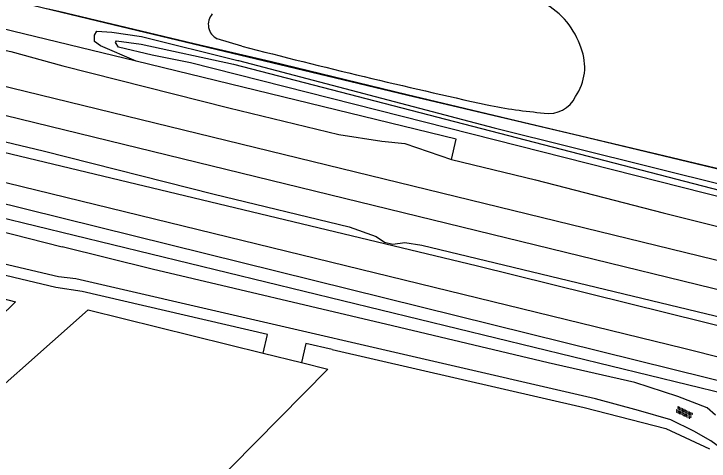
# Model space of a CAD drawing. Extents: x 128999 to 131010, y 395498 to 399007.
# Drawn here: x 129994.3 to 130083, y 397772.3 to 397829.4 of the extents above; entities that cross this region are included whole.
import ezdxf

# ---------------------------------------------------------------- set-up
doc = ezdxf.new("R2010")
doc.units = 0
for name, color, linetype in [('gg-afsc-hekwerk', 7, 'Continuous'), ('gg-aspt-spoorlijn', 7, 'Continuous'), ('gg-knt-onverhard', 7, 'Continuous'), ('gg-kntw-bovenkant insteek waterloop', 7, 'Continuous'), ('gt-grn-groengrens', 7, 'Continuous'), ('gt-symb-overige verharding', 7, 'Continuous'), ('gx-grn-maaiveld', 7, 'Continuous')]:
    doc.layers.add(name, color=color, linetype=linetype)

# ---------------------------------------------------------------- blocks, each defined once
blk = doc.blocks.new('gt0-OVH')
at = {"layer": 'gt-symb-overige verharding'}
for points in [[(-0.972, 0.298), (-0.967, 0.308), (-0.965, 0.319), (-0.966, 0.33), (-0.971, 0.34), (-0.978, 0.348), (-0.988, 0.353), (-0.999, 0.355), (-1.01, 0.354), (-1.02, 0.349), (-1.028, 0.342), (-1.033, 0.332), (-1.035, 0.321), (-1.034, 0.31), (-1.029, 0.3), (-1.022, 0.292), (-1.012, 0.287), (-1.001, 0.285), (-0.99, 0.286), (-0.98, 0.291)], [(-0.872, 0.106), (-0.867, 0.116), (-0.865, 0.126), (-0.866, 0.137), (-0.871, 0.147), (-0.878, 0.156), (-0.888, 0.161), (-0.899, 0.163), (-0.91, 0.162), (-0.92, 0.157), (-0.928, 0.15), (-0.933, 0.14), (-0.935, 0.129), (-0.934, 0.118), (-0.929, 0.108), (-0.922, 0.1), (-0.912, 0.095), (-0.901, 0.092), (-0.89, 0.094), (-0.88, 0.098)], [(-0.772, 0.298), (-0.767, 0.308), (-0.765, 0.319), (-0.766, 0.33), (-0.771, 0.34), (-0.778, 0.348), (-0.788, 0.353), (-0.799, 0.355), (-0.81, 0.354), (-0.82, 0.349), (-0.828, 0.342), (-0.833, 0.332), (-0.835, 0.321), (-0.834, 0.31), (-0.829, 0.3), (-0.822, 0.292), (-0.812, 0.287), (-0.801, 0.285), (-0.79, 0.286), (-0.78, 0.291)], [(-0.672, 0.106), (-0.667, 0.116), (-0.665, 0.126), (-0.666, 0.137), (-0.671, 0.147), (-0.678, 0.156), (-0.688, 0.161), (-0.699, 0.163), (-0.71, 0.162), (-0.72, 0.157), (-0.728, 0.15), (-0.733, 0.14), (-0.735, 0.129), (-0.734, 0.118), (-0.729, 0.108), (-0.722, 0.1), (-0.712, 0.095), (-0.701, 0.092), (-0.69, 0.094), (-0.68, 0.098)], [(-0.572, 0.298), (-0.567, 0.308), (-0.565, 0.319), (-0.566, 0.33), (-0.571, 0.34), (-0.578, 0.348), (-0.588, 0.353), (-0.599, 0.355), (-0.61, 0.354), (-0.62, 0.349), (-0.628, 0.342), (-0.633, 0.332), (-0.635, 0.321), (-0.634, 0.31), (-0.629, 0.3), (-0.622, 0.292), (-0.612, 0.287), (-0.601, 0.285), (-0.59, 0.286), (-0.58, 0.291)], [(-0.472, 0.106), (-0.467, 0.116), (-0.465, 0.126), (-0.466, 0.137), (-0.471, 0.147), (-0.478, 0.156), (-0.488, 0.161), (-0.499, 0.163), (-0.51, 0.162), (-0.52, 0.157), (-0.528, 0.15), (-0.533, 0.14), (-0.535, 0.129), (-0.534, 0.118), (-0.529, 0.108), (-0.522, 0.1), (-0.512, 0.095), (-0.501, 0.092), (-0.49, 0.094), (-0.48, 0.098)], [(-0.372, 0.298), (-0.367, 0.308), (-0.365, 0.319), (-0.366, 0.33), (-0.371, 0.34), (-0.378, 0.348), (-0.388, 0.353), (-0.399, 0.355), (-0.41, 0.354), (-0.42, 0.349), (-0.428, 0.342), (-0.433, 0.332), (-0.435, 0.321), (-0.434, 0.31), (-0.429, 0.3), (-0.422, 0.292), (-0.412, 0.287), (-0.401, 0.285), (-0.39, 0.286), (-0.38, 0.291)], [(-0.272, 0.106), (-0.267, 0.116), (-0.265, 0.126), (-0.266, 0.137), (-0.271, 0.147), (-0.278, 0.156), (-0.288, 0.161), (-0.299, 0.163), (-0.31, 0.162), (-0.32, 0.157), (-0.328, 0.15), (-0.333, 0.14), (-0.335, 0.129), (-0.334, 0.118), (-0.329, 0.108), (-0.322, 0.1), (-0.312, 0.095), (-0.301, 0.092), (-0.29, 0.094), (-0.28, 0.098)], [(-0.172, 0.298), (-0.167, 0.308), (-0.165, 0.319), (-0.166, 0.33), (-0.171, 0.34), (-0.178, 0.348), (-0.188, 0.353), (-0.199, 0.355), (-0.21, 0.354), (-0.22, 0.349), (-0.228, 0.342), (-0.233, 0.332), (-0.235, 0.321), (-0.234, 0.31), (-0.229, 0.3), (-0.222, 0.292), (-0.212, 0.287), (-0.201, 0.285), (-0.19, 0.286), (-0.18, 0.291)], [(-0.072, 0.106), (-0.067, 0.116), (-0.065, 0.126), (-0.066, 0.137), (-0.071, 0.147), (-0.078, 0.156), (-0.088, 0.161), (-0.099, 0.163), (-0.11, 0.162), (-0.12, 0.157), (-0.128, 0.15), (-0.133, 0.14), (-0.135, 0.129), (-0.134, 0.118), (-0.129, 0.108), (-0.122, 0.1), (-0.112, 0.095), (-0.101, 0.092), (-0.09, 0.094), (-0.08, 0.098)], [(0.028, 0.298), (0.033, 0.308), (0.035, 0.319), (0.034, 0.33), (0.029, 0.34), (0.022, 0.348), (0.012, 0.353), (0.001, 0.355), (-0.01, 0.354), (-0.02, 0.349), (-0.028, 0.342), (-0.033, 0.332), (-0.035, 0.321), (-0.034, 0.31), (-0.029, 0.3), (-0.022, 0.292), (-0.012, 0.287), (-0.001, 0.285), (0.01, 0.286), (0.02, 0.291)], [(0.128, 0.106), (0.133, 0.116), (0.135, 0.126), (0.134, 0.137), (0.129, 0.147), (0.122, 0.156), (0.112, 0.161), (0.101, 0.163), (0.09, 0.162), (0.08, 0.157), (0.072, 0.15), (0.067, 0.14), (0.065, 0.129), (0.066, 0.118), (0.071, 0.108), (0.078, 0.1), (0.088, 0.095), (0.099, 0.092), (0.11, 0.094), (0.12, 0.098)], [(0.228, 0.298), (0.233, 0.308), (0.235, 0.319), (0.234, 0.33), (0.229, 0.34), (0.222, 0.348), (0.212, 0.353), (0.201, 0.355), (0.19, 0.354), (0.18, 0.349), (0.172, 0.342), (0.167, 0.332), (0.165, 0.321), (0.166, 0.31), (0.171, 0.3), (0.178, 0.292), (0.188, 0.287), (0.199, 0.285), (0.21, 0.286), (0.22, 0.291)], [(0.328, 0.106), (0.333, 0.116), (0.335, 0.126), (0.334, 0.137), (0.329, 0.147), (0.322, 0.156), (0.312, 0.161), (0.301, 0.163), (0.29, 0.162), (0.28, 0.157), (0.272, 0.15), (0.267, 0.14), (0.265, 0.129), (0.266, 0.118), (0.271, 0.108), (0.278, 0.1), (0.288, 0.095), (0.299, 0.092), (0.31, 0.094), (0.32, 0.098)], [(0.428, 0.298), (0.433, 0.308), (0.435, 0.319), (0.434, 0.33), (0.429, 0.34), (0.422, 0.348), (0.412, 0.353), (0.401, 0.355), (0.39, 0.354), (0.38, 0.349), (0.372, 0.342), (0.367, 0.332), (0.365, 0.321), (0.366, 0.31), (0.371, 0.3), (0.378, 0.292), (0.388, 0.287), (0.399, 0.285), (0.41, 0.286), (0.42, 0.291)], [(0.528, 0.106), (0.533, 0.116), (0.535, 0.126), (0.534, 0.137), (0.529, 0.147), (0.522, 0.156), (0.512, 0.161), (0.501, 0.163), (0.49, 0.162), (0.48, 0.157), (0.472, 0.15), (0.467, 0.14), (0.465, 0.129), (0.466, 0.118), (0.471, 0.108), (0.478, 0.1), (0.488, 0.095), (0.499, 0.092), (0.51, 0.094), (0.52, 0.098)], [(0.628, 0.298), (0.633, 0.308), (0.635, 0.319), (0.634, 0.33), (0.629, 0.34), (0.622, 0.348), (0.612, 0.353), (0.601, 0.355), (0.59, 0.354), (0.58, 0.349), (0.572, 0.342), (0.567, 0.332), (0.565, 0.321), (0.566, 0.31), (0.571, 0.3), (0.578, 0.292), (0.588, 0.287), (0.599, 0.285), (0.61, 0.286), (0.62, 0.291)], [(0.728, 0.106), (0.733, 0.116), (0.735, 0.126), (0.734, 0.137), (0.729, 0.147), (0.722, 0.156), (0.712, 0.161), (0.701, 0.163), (0.69, 0.162), (0.68, 0.157), (0.672, 0.15), (0.667, 0.14), (0.665, 0.129), (0.666, 0.118), (0.671, 0.108), (0.678, 0.1), (0.688, 0.095), (0.699, 0.092), (0.71, 0.094), (0.72, 0.098)], [(0.828, 0.298), (0.833, 0.308), (0.835, 0.319), (0.834, 0.33), (0.829, 0.34), (0.822, 0.348), (0.812, 0.353), (0.801, 0.355), (0.79, 0.354), (0.78, 0.349), (0.772, 0.342), (0.767, 0.332), (0.765, 0.321), (0.766, 0.31), (0.771, 0.3), (0.778, 0.292), (0.788, 0.287), (0.799, 0.285), (0.81, 0.286), (0.82, 0.291)], [(0.928, 0.106), (0.933, 0.116), (0.935, 0.126), (0.934, 0.137), (0.929, 0.147), (0.922, 0.156), (0.912, 0.161), (0.901, 0.163), (0.89, 0.162), (0.88, 0.157), (0.872, 0.15), (0.867, 0.14), (0.865, 0.129), (0.866, 0.118), (0.871, 0.108), (0.878, 0.1), (0.888, 0.095), (0.899, 0.092), (0.91, 0.094), (0.92, 0.098)], [(1.028, 0.298), (1.033, 0.308), (1.035, 0.319), (1.034, 0.33), (1.029, 0.34), (1.022, 0.348), (1.012, 0.353), (1.001, 0.355), (0.99, 0.354), (0.98, 0.349), (0.972, 0.342), (0.967, 0.332), (0.965, 0.321), (0.966, 0.31), (0.971, 0.3), (0.978, 0.292), (0.988, 0.287), (0.999, 0.285), (1.01, 0.286), (1.02, 0.291)], [(-0.972, -0.142), (-0.967, -0.132), (-0.965, -0.121), (-0.966, -0.11), (-0.971, -0.1), (-0.978, -0.092), (-0.988, -0.087), (-0.999, -0.085), (-1.01, -0.086), (-1.02, -0.091), (-1.028, -0.098), (-1.033, -0.108), (-1.035, -0.119), (-1.034, -0.13), (-1.029, -0.14), (-1.022, -0.148), (-1.012, -0.153), (-1.001, -0.155), (-0.99, -0.154), (-0.98, -0.149)], [(-0.872, -0.334), (-0.867, -0.324), (-0.865, -0.314), (-0.866, -0.303), (-0.871, -0.293), (-0.878, -0.284), (-0.888, -0.279), (-0.899, -0.277), (-0.91, -0.278), (-0.92, -0.283), (-0.928, -0.29), (-0.933, -0.3), (-0.935, -0.311), (-0.934, -0.322), (-0.929, -0.332), (-0.922, -0.34), (-0.912, -0.345), (-0.901, -0.348), (-0.89, -0.346), (-0.88, -0.342)], [(-0.772, -0.142), (-0.767, -0.132), (-0.765, -0.121), (-0.766, -0.11), (-0.771, -0.1), (-0.778, -0.092), (-0.788, -0.087), (-0.799, -0.085), (-0.81, -0.086), (-0.82, -0.091), (-0.828, -0.098), (-0.833, -0.108), (-0.835, -0.119), (-0.834, -0.13), (-0.829, -0.14), (-0.822, -0.148), (-0.812, -0.153), (-0.801, -0.155), (-0.79, -0.154), (-0.78, -0.149)], [(-0.672, -0.334), (-0.667, -0.324), (-0.665, -0.314), (-0.666, -0.303), (-0.671, -0.293), (-0.678, -0.284), (-0.688, -0.279), (-0.699, -0.277), (-0.71, -0.278), (-0.72, -0.283), (-0.728, -0.29), (-0.733, -0.3), (-0.735, -0.311), (-0.734, -0.322), (-0.729, -0.332), (-0.722, -0.34), (-0.712, -0.345), (-0.701, -0.348), (-0.69, -0.346), (-0.68, -0.342)], [(-0.572, -0.142), (-0.567, -0.132), (-0.565, -0.121), (-0.566, -0.11), (-0.571, -0.1), (-0.578, -0.092), (-0.588, -0.087), (-0.599, -0.085), (-0.61, -0.086), (-0.62, -0.091), (-0.628, -0.098), (-0.633, -0.108), (-0.635, -0.119), (-0.634, -0.13), (-0.629, -0.14), (-0.622, -0.148), (-0.612, -0.153), (-0.601, -0.155), (-0.59, -0.154), (-0.58, -0.149)], [(-0.472, -0.334), (-0.467, -0.324), (-0.465, -0.314), (-0.466, -0.303), (-0.471, -0.293), (-0.478, -0.284), (-0.488, -0.279), (-0.499, -0.277), (-0.51, -0.278), (-0.52, -0.283), (-0.528, -0.29), (-0.533, -0.3), (-0.535, -0.311), (-0.534, -0.322), (-0.529, -0.332), (-0.522, -0.34), (-0.512, -0.345), (-0.501, -0.348), (-0.49, -0.346), (-0.48, -0.342)], [(-0.372, -0.142), (-0.367, -0.132), (-0.365, -0.121), (-0.366, -0.11), (-0.371, -0.1), (-0.378, -0.092), (-0.388, -0.087), (-0.399, -0.085), (-0.41, -0.086), (-0.42, -0.091), (-0.428, -0.098), (-0.433, -0.108), (-0.435, -0.119), (-0.434, -0.13), (-0.429, -0.14), (-0.422, -0.148), (-0.412, -0.153), (-0.401, -0.155), (-0.39, -0.154), (-0.38, -0.149)], [(-0.272, -0.334), (-0.267, -0.324), (-0.265, -0.314), (-0.266, -0.303), (-0.271, -0.293), (-0.278, -0.284), (-0.288, -0.279), (-0.299, -0.277), (-0.31, -0.278), (-0.32, -0.283), (-0.328, -0.29), (-0.333, -0.3), (-0.335, -0.311), (-0.334, -0.322), (-0.329, -0.332), (-0.322, -0.34), (-0.312, -0.345), (-0.301, -0.348), (-0.29, -0.346), (-0.28, -0.342)], [(-0.172, -0.142), (-0.167, -0.132), (-0.165, -0.121), (-0.166, -0.11), (-0.171, -0.1), (-0.178, -0.092), (-0.188, -0.087), (-0.199, -0.085), (-0.21, -0.086), (-0.22, -0.091), (-0.228, -0.098), (-0.233, -0.108), (-0.235, -0.119), (-0.234, -0.13), (-0.229, -0.14), (-0.222, -0.148), (-0.212, -0.153), (-0.201, -0.155), (-0.19, -0.154), (-0.18, -0.149)], [(-0.072, -0.334), (-0.067, -0.324), (-0.065, -0.314), (-0.066, -0.303), (-0.071, -0.293), (-0.078, -0.284), (-0.088, -0.279), (-0.099, -0.277), (-0.11, -0.278), (-0.12, -0.283), (-0.128, -0.29), (-0.133, -0.3), (-0.135, -0.311), (-0.134, -0.322), (-0.129, -0.332), (-0.122, -0.34), (-0.112, -0.345), (-0.101, -0.348), (-0.09, -0.346), (-0.08, -0.342)], [(0.028, -0.142), (0.033, -0.132), (0.035, -0.121), (0.034, -0.11), (0.029, -0.1), (0.022, -0.092), (0.012, -0.087), (0.001, -0.085), (-0.01, -0.086), (-0.02, -0.091), (-0.028, -0.098), (-0.033, -0.108), (-0.035, -0.119), (-0.034, -0.13), (-0.029, -0.14), (-0.022, -0.148), (-0.012, -0.153), (-0.001, -0.155), (0.01, -0.154), (0.02, -0.149)], [(0.128, -0.334), (0.133, -0.324), (0.135, -0.314), (0.134, -0.303), (0.129, -0.293), (0.122, -0.284), (0.112, -0.279), (0.101, -0.277), (0.09, -0.278), (0.08, -0.283), (0.072, -0.29), (0.067, -0.3), (0.065, -0.311), (0.066, -0.322), (0.071, -0.332), (0.078, -0.34), (0.088, -0.345), (0.099, -0.348), (0.11, -0.346), (0.12, -0.342)], [(0.228, -0.142), (0.233, -0.132), (0.235, -0.121), (0.234, -0.11), (0.229, -0.1), (0.222, -0.092), (0.212, -0.087), (0.201, -0.085), (0.19, -0.086), (0.18, -0.091), (0.172, -0.098), (0.167, -0.108), (0.165, -0.119), (0.166, -0.13), (0.171, -0.14), (0.178, -0.148), (0.188, -0.153), (0.199, -0.155), (0.21, -0.154), (0.22, -0.149)], [(0.328, -0.334), (0.333, -0.324), (0.335, -0.314), (0.334, -0.303), (0.329, -0.293), (0.322, -0.284), (0.312, -0.279), (0.301, -0.277), (0.29, -0.278), (0.28, -0.283), (0.272, -0.29), (0.267, -0.3), (0.265, -0.311), (0.266, -0.322), (0.271, -0.332), (0.278, -0.34), (0.288, -0.345), (0.299, -0.348), (0.31, -0.346), (0.32, -0.342)], [(0.428, -0.142), (0.433, -0.132), (0.435, -0.121), (0.434, -0.11), (0.429, -0.1), (0.422, -0.092), (0.412, -0.087), (0.401, -0.085), (0.39, -0.086), (0.38, -0.091), (0.372, -0.098), (0.367, -0.108), (0.365, -0.119), (0.366, -0.13), (0.371, -0.14), (0.378, -0.148), (0.388, -0.153), (0.399, -0.155), (0.41, -0.154), (0.42, -0.149)], [(0.528, -0.334), (0.533, -0.324), (0.535, -0.314), (0.534, -0.303), (0.529, -0.293), (0.522, -0.284), (0.512, -0.279), (0.501, -0.277), (0.49, -0.278), (0.48, -0.283), (0.472, -0.29), (0.467, -0.3), (0.465, -0.311), (0.466, -0.322), (0.471, -0.332), (0.478, -0.34), (0.488, -0.345), (0.499, -0.348), (0.51, -0.346), (0.52, -0.342)], [(0.628, -0.142), (0.633, -0.132), (0.635, -0.121), (0.634, -0.11), (0.629, -0.1), (0.622, -0.092), (0.612, -0.087), (0.601, -0.085), (0.59, -0.086), (0.58, -0.091), (0.572, -0.098), (0.567, -0.108), (0.565, -0.119), (0.566, -0.13), (0.571, -0.14), (0.578, -0.148), (0.588, -0.153), (0.599, -0.155), (0.61, -0.154), (0.62, -0.149)], [(0.728, -0.334), (0.733, -0.324), (0.735, -0.314), (0.734, -0.303), (0.729, -0.293), (0.722, -0.284), (0.712, -0.279), (0.701, -0.277), (0.69, -0.278), (0.68, -0.283), (0.672, -0.29), (0.667, -0.3), (0.665, -0.311), (0.666, -0.322), (0.671, -0.332), (0.678, -0.34), (0.688, -0.345), (0.699, -0.348), (0.71, -0.346), (0.72, -0.342)], [(0.828, -0.142), (0.833, -0.132), (0.835, -0.121), (0.834, -0.11), (0.829, -0.1), (0.822, -0.092), (0.812, -0.087), (0.801, -0.085), (0.79, -0.086), (0.78, -0.091), (0.772, -0.098), (0.767, -0.108), (0.765, -0.119), (0.766, -0.13), (0.771, -0.14), (0.778, -0.148), (0.788, -0.153), (0.799, -0.155), (0.81, -0.154), (0.82, -0.149)], [(0.928, -0.334), (0.933, -0.324), (0.935, -0.314), (0.934, -0.303), (0.929, -0.293), (0.922, -0.284), (0.912, -0.279), (0.901, -0.277), (0.89, -0.278), (0.88, -0.283), (0.872, -0.29), (0.867, -0.3), (0.865, -0.311), (0.866, -0.322), (0.871, -0.332), (0.878, -0.34), (0.888, -0.345), (0.899, -0.348), (0.91, -0.346), (0.92, -0.342)], [(1.028, -0.142), (1.033, -0.132), (1.035, -0.121), (1.034, -0.11), (1.029, -0.1), (1.022, -0.092), (1.012, -0.087), (1.001, -0.085), (0.99, -0.086), (0.98, -0.091), (0.972, -0.098), (0.967, -0.108), (0.965, -0.119), (0.966, -0.13), (0.971, -0.14), (0.978, -0.148), (0.988, -0.153), (0.999, -0.155), (1.01, -0.154), (1.02, -0.149)]]:
    blk.add_lwpolyline(points, close=True, dxfattribs=at)

msp = doc.modelspace()

# ---------------------------------------------------------------- linework, layer by layer
at = {"layer": 'gg-afsc-hekwerk'}
for points in [[(129732.856, 397895.375), (129752.574, 397890.518), (129776.359, 397884.663), (129795.932, 397879.846), (129813.54, 397875.487), (129830.417, 397871.302), (129850.094, 397866.468), (129864.796, 397862.814), (129872.116, 397861.012), (129882.044, 397858.591), (129891.843, 397856.219), (129904.196, 397853.165), (129916.439, 397850.114), (129984.831, 397833.403), (130005.01, 397828.499), (130044.405, 397819.039), (130066.591, 397813.819), (130096.177, 397806.709), (130145.463, 397794.954), (130175.003, 397787.912)], [(130094.408, 397807.162), (130091.301, 397807.905), (130076.48, 397811.452), (130059.264, 397815.539), (130044.493, 397819.055), (130027.191, 397823.251), (130017.332, 397825.567), (130000.08, 397829.685), (129998.526, 397830.037)]]:
    msp.add_lwpolyline(points, dxfattribs=at)
at = {"layer": 'gg-aspt-spoorlijn'}
for points in [[(129000, 398063.206), (129752.7, 397878.966), (130646.705, 397660.45), (130774.075, 397629.419), (130829.883, 397615.684), (130921.62, 397593.27), (130961.826, 397583.345), (131000, 397574.063)], [(129000, 398059.307), (129062.683, 398043.925), (129180.213, 398015.322), (129384.51, 397965.219), (129415.579, 397957.754), (129526.602, 397930.528), (129638.2, 397903.306), (130162.261, 397775.099), (130285.398, 397745.093), (130471.888, 397699.425), (130595.368, 397669.334), (130844.818, 397608.384), (130947.583, 397583.189), (131000, 397570.437)]]:
    msp.add_lwpolyline(points, dxfattribs=at)
at = {"layer": 'gg-knt-onverhard'}
for points in [[(129434.258, 397937.36), (129452.581, 397932.689), (129501.723, 397920.626), (129555.517, 397908.395), (129621.161, 397892.67), (129708.009, 397871.577), (129789.658, 397851.369), (129885.456, 397828.568), (129970.782, 397807.242), (130000.501, 397799.633)], [(130000, 397795.837), (129962.889, 397804.556), (129872.129, 397827.749), (129824.298, 397839.627)], [(130083.794, 397778.158), (130082.729, 397779.098), (130079.007, 397780.556), (130073.505, 397782.338), (130062.484, 397784.842), (130042.597, 397789.579), (130011.974, 397796.795), (130000.501, 397799.633)], [(130078.116, 397777.562), (130073.989, 397778.778), (130068.487, 397780.236), (130002.22, 397795.553), (130000, 397795.837)], [(130085.316, 397773.352), (130083.213, 397774.89), (130081.028, 397776.105), (130078.116, 397777.562)]]:
    msp.add_lwpolyline(points, dxfattribs=at)
at = {"layer": 'gg-kntw-bovenkant insteek waterloop'}
for p, q in [((130023.4, 397825.26), (130020.273, 397826.206)), ((129962.64, 397810.722), (130093.598, 397778.823))]:
    msp.add_line(p, q, dxfattribs=at)
for centre, radius, start, end in [((130057.167, 397822.032), 9.946, 17.3422, 61.64296), ((130021.161, 397828.036), 2.034, 138.53836, 244.10926), ((130256.514, 398729.913), 934.205, 255.550202, 257.522505), ((130060.699, 397822.568), 6.438, 324.60397, 22.16858), ((130062.578, 397820.385), 3.707, 260.30642, 335.35486), ((130067.308, 397880.102), 63.597, 258.54051, 265.17064)]:
    msp.add_arc(centre, radius, start, end, dxfattribs=at)
at = {"layer": 'gt-grn-groengrens'}
for p, q in [((130026.684, 397788.462), (130003.031, 397793.929)), ((130026.133, 397786.08), (130026.684, 397788.462)), ((130031.58, 397787.33), (130031.012, 397784.87)), ((130034.937, 397786.554), (130031.58, 397787.33))]:
    msp.add_line(p, q, dxfattribs=at)
for points in [[(130003.031, 397793.929), (129999.68, 397794.474), (129988.745, 397797.043)], [(130034.937, 397786.554), (130067.045, 397779.132), (130077.466, 397776.448), (130083.062, 397773.856)]]:
    msp.add_lwpolyline(points, dxfattribs=at)
at = {"layer": 'gx-grn-maaiveld'}
msp.add_line((130026.133, 397786.08), (130031.012, 397784.87), dxfattribs=at)
for points in [[(130009.943, 397823.333), (129843.591, 397863.784), (129711.65, 397896.549), (129608.546, 397921.949), (129487.014, 397951.371), (129474.838, 397954.895), (129467.63, 397956.78)], [(129542.171, 397921.808), (129569.425, 397915.154), (129574.764, 397913.369), (129575.33, 397913.264), (129576.315, 397913.374), (129577.731, 397913.31), (129580.008, 397912.946), (129604.906, 397907.013), (129756.657, 397869.5), (129927.273, 397827.535), (130053.287, 397797.287), (130150.225, 397773.237), (130152.576, 397772.569), (130154.137, 397771.944), (130155.279, 397771.323), (130156.038, 397770.587), (130156.301, 397769.782), (130155.653, 397767.37), (130154.907, 397765.858), (130153.668, 397764.511), (130152.339, 397763.838), (130151.215, 397763.776)], [(129604.046, 397903.484), (129886.448, 397834.04), (130079.749, 397786.715), (130147.218, 397769.716), (130152.085, 397768.488), (130152.544, 397768.046), (130152.649, 397767.572), (130152.549, 397767.095), (130152.323, 397766.688), (130151.702, 397766.342), (130150.895, 397766.293), (130147.809, 397767.066), (130129.67, 397771.17), (130101.191, 397778.331), (129986.671, 397806.717), (129814.414, 397848.18), (129602.933, 397898.917)], [(129917.931, 397842.887), (129949.109, 397835.154), (129971.835, 397829.631), (129977.998, 397828.383), (129980.226, 397828.634), (129982.333, 397828.212), (129984.067, 397827.26), (129986.34, 397826.324), (129990.728, 397825.253), (129993.954, 397824.584), (130000.594, 397822.746), (130021.756, 397817.412), (130035.761, 397813.997), (130041.252, 397813.137), (130044.196, 397812.845), (130050.146, 397810.786)], [(130009.943, 397823.333), (130005.391, 397825.284), (130004.619, 397825.87), (130004.603, 397826.683), (130004.896, 397827.157), (130006.816, 397827.05), (130010.594, 397826.502), (130022.906, 397823.434)], [(129941.506, 397825.553), (129963.037, 397820.295), (129974.9, 397817.249), (129977.153, 397815.966), (129978.877, 397815.409), (129981.277, 397815.516), (129983.63, 397815.344), (129998.063, 397811.91), (130019.875, 397806.358), (130037.091, 397802.216), (130040.531, 397800.979), (130041.576, 397800.254), (130042.669, 397799.994), (130044.201, 397800.186), (130046.353, 397799.859), (130100.174, 397786.889)], [(130104.778, 397801.55), (130132.743, 397794.434), (130139.051, 397792.991), (130149.966, 397790.079), (130171.452, 397785.031), (130174.622, 397784.479), (130176.88, 397784.424), (130178.152, 397784.566), (130178.263, 397783.913), (130176.002, 397783.689), (130174.899, 397783.678), (130173.472, 397783.921), (130148.137, 397789.806), (130016.854, 397823.156), (130011.949, 397824.13), (130007.671, 397825.131), (130007.269, 397825.712), (130007.419, 397825.959), (130010.548, 397825.529), (130022.319, 397822.979), (130104.778, 397801.55)], [(130022.906, 397823.434), (130022.989, 397823.413), (130055.567, 397814.835), (130095.7, 397804.851), (130121.167, 397798.398), (130168.731, 397786.308), (130173.405, 397785.484), (130176.146, 397785.083)], [(130050.146, 397810.786), (130050.752, 397813.41), (130009.943, 397823.333)], [(130050.146, 397810.786), (130060.846, 397808.216), (130077.14, 397804.003), (130097.087, 397799.002), (130106.054, 397797.134), (130108.977, 397797.098), (130110.672, 397796.673), (130113.373, 397795.534), (130120.209, 397793.555), (130138.659, 397789.034), (130157.234, 397784.773), (130166.254, 397782.603), (130171.748, 397781.623)], [(129988.028, 397794.338), (129994.535, 397792.612), (129951.532, 397750.448), (129947.315, 397746.335), (129946.992, 397745.463), (129947.135, 397744.453), (129947.899, 397743.594), (129949.327, 397743.498), (129950.322, 397744.133), (130003.802, 397791.619), (130026.133, 397786.08)], [(130031.012, 397784.87), (130034.356, 397784.04), (130018.98, 397768.418), (129948.62, 397703.897), (129915.188, 397676.222), (129901.881, 397664.392), (129892.195, 397654.847)]]:
    msp.add_lwpolyline(points, dxfattribs=at)

# ---------------------------------------------------------------- block references
at = {"layer": 'gt-symb-overige verharding', "rotation": -25.667875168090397}
msp.add_blockref('gt0-OVH', (130079.808, 397778.472), dxfattribs=at)

doc.saveas('drawing.dxf')
